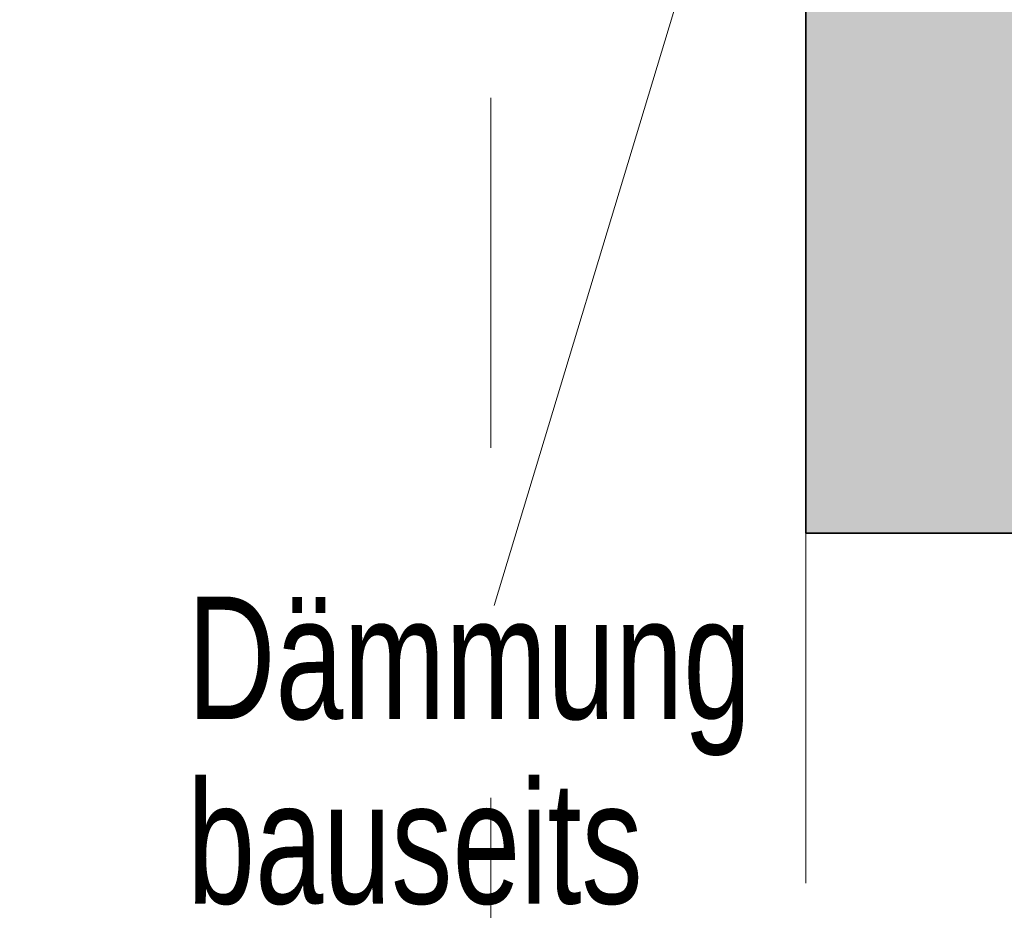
# Model space of a CAD drawing. Header units: metres. Extents: x 1316.5 to 1415.3, y -94.1 to -52.
# Tile 621 of 656: x 1412.799 to 1413.08, y -73.844 to -73.59. Entities that reach past the tile are written whole.
import ezdxf

# ---------------------------------------------------------------- set-up
doc = ezdxf.new("R2010")
doc.units = ezdxf.units.M
doc.header["$PDMODE"] = 65
for name, pattern in [('AUSGEZOGEN', [0]), ('GETRENNT2_S10', [0.045, 0.02, -0.01, 0, -0.005, 0, -0.01]), ('PUNKT2_S9', [0.0015, 0, -0.0015])]:
    doc.linetypes.add(name, pattern=pattern)
for name, color, linetype, lineweight in [('XR$3$Maßlinie 1_50', 7, 'AUSGEZOGEN', 25), ('XR$3$Möblierung', 4, 'AUSGEZOGEN', 13), ('XR$3$STANDARD_1', 7, 'AUSGEZOGEN', 25), ('XR$3$Text 1_100', 3, 'AUSGEZOGEN', 18), ('XR$3$Wand Mauerwerk tr_1', 42, 'AUSGEZOGEN', 18)]:
    doc.layers.add(name, color=color, linetype=linetype, lineweight=lineweight)
doc.styles.add('ARIAL', font='arial.ttf')
doc.dimstyles.new('DIMSTYLE_27', dxfattribs={"dimtxt": 0.04, "dimasz": 0.03, "dimexe": 0, "dimexo": 1e-06, "dimgap": 0.02, "dimtad": 2, "dimrnd": 0.005, "dimzin": 4, "dimdsep": 46, "dimtxsty": 'ARIAL', "dimblk1": 'ALL_ML_KREIS', "dimblk2": 'ALL_ML_KREIS', "dimsah": 1, "dimcen": 0, "dimse1": 1, "dimse2": 1, "dimclrd": 7, "dimclre": 7, "dimclrt": 7, "dimadec": 0, "dimazin": 0, "dimtfac": 1, "dimtdec": 0, "dimtix": 1, "dimtmove": 2, "dimatfit": 3, "dimfxl": 0, "dimtzin": 0, "dimlwd": 0, "dimlwe": 25, "dimarcsym": 0})
doc.dimstyles.new('DIMSTYLE_4', dxfattribs={"dimtxt": 0.04, "dimasz": 0.03, "dimexe": 0, "dimexo": 1e-06, "dimgap": 0.02, "dimtad": 2, "dimdec": 1, "dimlfac": 100, "dimrnd": 0.5, "dimzin": 4, "dimdsep": 46, "dimtxsty": 'ARIAL', "dimblk1": 'ALL_ML_KREIS', "dimblk2": 'ALL_ML_KREIS', "dimsah": 1, "dimcen": 0, "dimse1": 1, "dimse2": 1, "dimclrd": 7, "dimclre": 7, "dimclrt": 7, "dimadec": 0, "dimazin": 0, "dimtfac": 1, "dimtdec": 0, "dimtix": 1, "dimtmove": 2, "dimatfit": 3, "dimfxl": 0, "dimtzin": 0, "dimlwd": 0, "dimlwe": 25, "dimarcsym": 0})
doc.dimstyles.new('DIMSTYLE_5', dxfattribs={"dimtxt": 0.04, "dimasz": 0.03, "dimexe": 0, "dimexo": 1e-06, "dimgap": 0.02, "dimtad": 2, "dimdec": 1, "dimlfac": 100, "dimrnd": 0.5, "dimzin": 4, "dimdsep": 46, "dimtxsty": 'ARIAL', "dimblk1": 'ALL_ML_KREIS', "dimblk2": 'ALL_ML_KREIS', "dimsah": 1, "dimcen": 0, "dimse1": 1, "dimse2": 1, "dimclrd": 7, "dimclre": 7, "dimclrt": 7, "dimadec": 0, "dimazin": 0, "dimtfac": 1, "dimtdec": 0, "dimtix": 1, "dimtmove": 2, "dimatfit": 3, "dimfxl": 0, "dimtvp": 1.2, "dimtzin": 0, "dimlwd": 0, "dimlwe": 25, "dimarcsym": 0})

# ---------------------------------------------------------------- blocks, each defined once
blk = doc.blocks.new('ALL_ML_KREIS')
at = {"color": 0, "linetype": 'ByBlock', "lineweight": -2}
for p, q in [((0, -0.5), (0, 0.5)), ((-1, 0), (0.5, 0))]:
    blk.add_line(p, q, dxfattribs=at)
blk.add_circle((0, 0), 0.15, dxfattribs=at)
blk = doc.blocks.new('*D236')
at = {"layer": 'DEFPOINTS', "color": 7, "linetype": 'AUSGEZOGEN', "lineweight": 25, "transparency": 33554687}
for p in [(1411.613766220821, -73.6646187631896), (1412.933766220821, -73.69783506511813), (1411.613766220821, -74.48021967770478)]:
    blk.add_point(p, dxfattribs=at)
at = {"layer": 'XR$3$Maßlinie 1_50', "color": 7, "linetype": 'AUSGEZOGEN', "lineweight": -2, "transparency": 33554687}
blk.add_line((1411.613766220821, -74.48021967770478), (1412.933766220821, -74.48021967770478), dxfattribs=at)
at = {"layer": 'XR$3$Maßlinie 1_50', "color": 7, "linetype": 'AUSGEZOGEN', "lineweight": 25, "transparency": 33554687, "xscale": 0.03, "yscale": 0.03, "zscale": 0.03, "rotation": 180}
blk.add_blockref('ALL_ML_KREIS', (1411.613766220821, -74.48021967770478), dxfattribs=at)
at = {"layer": 'XR$3$Maßlinie 1_50', "color": 7, "linetype": 'AUSGEZOGEN', "lineweight": 25, "transparency": 33554687, "xscale": 0.03, "yscale": 0.03, "zscale": 0.03}
blk.add_blockref('ALL_ML_KREIS', (1412.933766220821, -74.48021967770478), dxfattribs=at)
at = {"layer": 'XR$3$Maßlinie 1_50', "color": 7, "linetype": 'AUSGEZOGEN', "lineweight": 25, "transparency": 33554687, "insert": (1412.276860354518, -74.44951026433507), "char_height": 0.04, "width": 0.16, "attachment_point": 5, "style": 'ARIAL'}
blk.add_mtext('\\A1;{\\A1;{1.32\\H0.026400;\\S^ ;}}', dxfattribs=at)
blk = doc.blocks.new('*D237')
at = {"layer": 'DEFPOINTS', "color": 7, "linetype": 'AUSGEZOGEN', "lineweight": 25, "transparency": 33554687}
for p in [(1412.933766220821, -73.69783506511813), (1413.023766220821, -73.73636920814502), (1412.933766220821, -74.48021967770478)]:
    blk.add_point(p, dxfattribs=at)
at = {"layer": 'XR$3$Maßlinie 1_50', "color": 7, "linetype": 'AUSGEZOGEN', "lineweight": -2, "transparency": 33554687}
blk.add_line((1412.933766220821, -74.48021967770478), (1413.023766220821, -74.48021967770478), dxfattribs=at)
at = {"layer": 'XR$3$Maßlinie 1_50', "color": 7, "linetype": 'AUSGEZOGEN', "lineweight": 25, "transparency": 33554687, "xscale": 0.03, "yscale": 0.03, "zscale": 0.03, "rotation": 180}
blk.add_blockref('ALL_ML_KREIS', (1412.933766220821, -74.48021967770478), dxfattribs=at)
at = {"layer": 'XR$3$Maßlinie 1_50', "color": 7, "linetype": 'AUSGEZOGEN', "lineweight": 25, "transparency": 33554687, "xscale": 0.03, "yscale": 0.03, "zscale": 0.03}
blk.add_blockref('ALL_ML_KREIS', (1413.023766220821, -74.48021967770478), dxfattribs=at)
at = {"layer": 'XR$3$Maßlinie 1_50', "color": 7, "linetype": 'AUSGEZOGEN', "lineweight": 25, "transparency": 33554687, "insert": (1412.978455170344, -74.44953754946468), "char_height": 0.04, "width": 0.12, "attachment_point": 5, "style": 'ARIAL'}
blk.add_mtext('\\A1;{\\A1;{9\\H0.026400;\\S^ ;}}', dxfattribs=at)
blk = doc.blocks.new('*D240')
at = {"layer": 'DEFPOINTS', "color": 7, "linetype": 'AUSGEZOGEN', "lineweight": 25, "transparency": 33554687}
for p in [(1411.748766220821, -73.43636920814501), (1412.798766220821, -73.43636920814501), (1411.748766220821, -74.35704428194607)]:
    blk.add_point(p, dxfattribs=at)
at = {"layer": 'XR$3$Maßlinie 1_50', "color": 7, "linetype": 'AUSGEZOGEN', "lineweight": -2, "transparency": 33554687}
blk.add_line((1411.748766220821, -74.35704428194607), (1412.798766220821, -74.35704428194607), dxfattribs=at)
at = {"layer": 'XR$3$Maßlinie 1_50', "color": 7, "linetype": 'AUSGEZOGEN', "lineweight": 25, "transparency": 33554687, "xscale": 0.03, "yscale": 0.03, "zscale": 0.03, "rotation": 180}
blk.add_blockref('ALL_ML_KREIS', (1411.748766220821, -74.35704428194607), dxfattribs=at)
at = {"layer": 'XR$3$Maßlinie 1_50', "color": 7, "linetype": 'AUSGEZOGEN', "lineweight": 25, "transparency": 33554687, "xscale": 0.03, "yscale": 0.03, "zscale": 0.03}
blk.add_blockref('ALL_ML_KREIS', (1412.798766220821, -74.35704428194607), dxfattribs=at)
at = {"layer": 'XR$3$Maßlinie 1_50', "color": 7, "linetype": 'AUSGEZOGEN', "lineweight": 25, "transparency": 33554687, "insert": (1412.276505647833, -74.32636215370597), "char_height": 0.04, "width": 0.16, "attachment_point": 5, "style": 'ARIAL'}
blk.add_mtext('\\A1;{\\A1;{1.05\\H0.026400;\\S^ ;}}', dxfattribs=at)
blk = doc.blocks.new('*D241')
at = {"layer": 'DEFPOINTS', "color": 7, "linetype": 'AUSGEZOGEN', "lineweight": 25, "transparency": 33554687}
for p in [(1412.798766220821, -73.43636920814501), (1413.023766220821, -73.84536920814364), (1412.798766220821, -74.35704428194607)]:
    blk.add_point(p, dxfattribs=at)
at = {"layer": 'XR$3$Maßlinie 1_50', "color": 7, "linetype": 'AUSGEZOGEN', "lineweight": -2, "transparency": 33554687}
blk.add_line((1412.798766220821, -74.35704428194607), (1413.023766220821, -74.35704428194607), dxfattribs=at)
at = {"layer": 'XR$3$Maßlinie 1_50', "color": 7, "linetype": 'AUSGEZOGEN', "lineweight": 25, "transparency": 33554687, "xscale": 0.03, "yscale": 0.03, "zscale": 0.03, "rotation": 180}
blk.add_blockref('ALL_ML_KREIS', (1412.798766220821, -74.35704428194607), dxfattribs=at)
at = {"layer": 'XR$3$Maßlinie 1_50', "color": 7, "linetype": 'AUSGEZOGEN', "lineweight": 25, "transparency": 33554687, "xscale": 0.03, "yscale": 0.03, "zscale": 0.03}
blk.add_blockref('ALL_ML_KREIS', (1413.023766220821, -74.35704428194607), dxfattribs=at)
at = {"layer": 'XR$3$Maßlinie 1_50', "color": 7, "linetype": 'AUSGEZOGEN', "lineweight": 25, "transparency": 33554687, "insert": (1412.927536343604, -74.32704428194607), "char_height": 0.04, "width": 0.16, "attachment_point": 5, "style": 'ARIAL'}
blk.add_mtext('\\A1;{\\A1;{22\\H0.026400;\\S5^ ;}}', dxfattribs=at)
blk = doc.blocks.new('*D248')
at = {"layer": 'DEFPOINTS', "color": 7, "linetype": 'AUSGEZOGEN', "lineweight": 25, "transparency": 33554687}
for p in [(1411.523766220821, -72.95764860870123), (1411.523766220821, -73.72702482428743), (1413.023766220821, -73.73636920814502)]:
    blk.add_point(p, dxfattribs=at)
at = {"layer": 'XR$3$Maßlinie 1_50', "color": 7, "linetype": 'AUSGEZOGEN', "lineweight": -2, "transparency": 33554687}
blk.add_line((1411.523766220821, -72.95764860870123), (1413.023766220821, -72.95764860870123), dxfattribs=at)
at = {"layer": 'XR$3$Maßlinie 1_50', "color": 7, "linetype": 'AUSGEZOGEN', "lineweight": 25, "transparency": 33554687, "xscale": 0.03, "yscale": 0.03, "zscale": 0.03, "rotation": 180}
blk.add_blockref('ALL_ML_KREIS', (1411.523766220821, -72.95764860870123), dxfattribs=at)
at = {"layer": 'XR$3$Maßlinie 1_50', "color": 7, "linetype": 'AUSGEZOGEN', "lineweight": 25, "transparency": 33554687, "xscale": 0.03, "yscale": 0.03, "zscale": 0.03}
blk.add_blockref('ALL_ML_KREIS', (1413.023766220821, -72.95764860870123), dxfattribs=at)
at = {"layer": 'XR$3$Maßlinie 1_50', "color": 7, "linetype": 'AUSGEZOGEN', "lineweight": 25, "transparency": 33554687, "insert": (1412.27672392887, -72.92696648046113), "char_height": 0.04, "width": 0.16, "attachment_point": 5, "style": 'ARIAL'}
blk.add_mtext('\\A1;{\\A1;{1.50\\H0.026400;\\S^ ;}}', dxfattribs=at)
blk = doc.blocks.new('*D249')
at = {"layer": 'DEFPOINTS', "color": 7, "linetype": 'AUSGEZOGEN', "lineweight": 25, "transparency": 33554687}
for p in [(1413.023766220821, -72.95764860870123), (1414.043766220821, -73.26842329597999), (1413.023766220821, -73.73636920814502)]:
    blk.add_point(p, dxfattribs=at)
at = {"layer": 'XR$3$Maßlinie 1_50', "color": 7, "linetype": 'AUSGEZOGEN', "lineweight": -2, "transparency": 33554687}
blk.add_line((1413.023766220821, -72.95764860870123), (1414.043766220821, -72.95764860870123), dxfattribs=at)
at = {"layer": 'XR$3$Maßlinie 1_50', "color": 7, "linetype": 'AUSGEZOGEN', "lineweight": 25, "transparency": 33554687, "xscale": 0.03, "yscale": 0.03, "zscale": 0.03, "rotation": 180}
blk.add_blockref('ALL_ML_KREIS', (1413.023766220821, -72.95764860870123), dxfattribs=at)
at = {"layer": 'XR$3$Maßlinie 1_50', "color": 7, "linetype": 'AUSGEZOGEN', "lineweight": 25, "transparency": 33554687, "xscale": 0.03, "yscale": 0.03, "zscale": 0.03}
blk.add_blockref('ALL_ML_KREIS', (1414.043766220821, -72.95764860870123), dxfattribs=at)
at = {"layer": 'XR$3$Maßlinie 1_50', "color": 7, "linetype": 'AUSGEZOGEN', "lineweight": 25, "transparency": 33554687, "insert": (1413.536860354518, -72.92696648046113), "char_height": 0.04, "width": 0.16, "attachment_point": 5, "style": 'ARIAL'}
blk.add_mtext('\\A1;{\\A1;{1.02\\H0.026400;\\S^ ;}}', dxfattribs=at)

msp = doc.modelspace()

# ---------------------------------------------------------------- hatches: boundary and pattern name
at = {"layer": 'XR$3$Möblierung', "linetype": 'AUSGEZOGEN', "lineweight": 13, "transparency": 33554687}
msp.add_hatch(color=8, dxfattribs=at).paths.add_polyline_path([(1413.842493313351, -73.41236920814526), (1413.842493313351, -73.41426920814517), (1413.82503912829, -73.41426920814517), (1413.82503912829, -73.41236920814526), (1413.825766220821, -73.41236920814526), (1413.82933808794, -73.41049397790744), (1413.829473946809, -73.41026920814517), (1413.829766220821, -73.41026920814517), (1413.829766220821, -73.35806920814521), (1413.828516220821, -73.35806920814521), (1413.827597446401, -73.35688571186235), (1413.826512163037, -73.35585276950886), (1413.825284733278, -73.35499356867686), (1413.823019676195, -73.35386920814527), (1413.818766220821, -73.35386920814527), (1413.817530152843, -73.35367343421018), (1413.816415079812, -73.35310527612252), (1413.815530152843, -73.35222034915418), (1413.814961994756, -73.35110527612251), (1413.814766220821, -73.34986920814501), (1413.814766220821, -73.34036920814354), (1413.814961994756, -73.33913314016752), (1413.815530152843, -73.33801806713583), (1413.816415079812, -73.33713314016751), (1413.817530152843, -73.33656498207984), (1413.818766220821, -73.33636920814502), (1413.023766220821, -73.33636920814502), (1413.023766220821, -73.73636920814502), (1413.933766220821, -73.73636920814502), (1413.933766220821, -73.33636920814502), (1413.848766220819, -73.33636920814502), (1413.850002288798, -73.33656498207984), (1413.85111736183, -73.33713314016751), (1413.852002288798, -73.33801806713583), (1413.852570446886, -73.33913314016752), (1413.852766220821, -73.34036920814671), (1413.852766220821, -73.34986920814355), (1413.852570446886, -73.35110527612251), (1413.852002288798, -73.35222034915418), (1413.85111736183, -73.35310527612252), (1413.850002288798, -73.35367343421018), (1413.848766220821, -73.35386920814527), (1413.844512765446, -73.35386920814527), (1413.842247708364, -73.35499356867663), (1413.841020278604, -73.35585276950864), (1413.83993499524, -73.3568857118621), (1413.839016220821, -73.35806920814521), (1413.837766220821, -73.35806920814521), (1413.837766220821, -73.41026920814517), (1413.838058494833, -73.41026920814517), (1413.838194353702, -73.41049397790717), (1413.841766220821, -73.41236920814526)])

# ---------------------------------------------------------------- linework, layer by layer
at = {"layer": 'XR$3$STANDARD_1', "color": 7, "linetype": 'AUSGEZOGEN', "lineweight": 35, "transparency": 33554687}
msp.add_lwpolyline([(1413.933766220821, -73.33636920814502), (1413.023766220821, -73.33636920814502), (1413.023766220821, -73.73636920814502), (1413.933766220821, -73.73636920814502), (1413.933766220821, -73.33636920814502)], close=True, dxfattribs=at)
at = {"layer": 'XR$3$Wand Mauerwerk tr_1', "color": 52, "linetype": 'PUNKT2_S9', "lineweight": 13, "transparency": 33554687}
msp.add_line((1412.933766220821, -74.51201361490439), (1412.933766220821, -73.47636920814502), dxfattribs=at)
at = {"layer": 'XR$3$Wand Mauerwerk tr_1', "color": 7, "linetype": 'AUSGEZOGEN', "lineweight": 13, "transparency": 33554687}
msp.add_line((1412.934757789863, -73.75703499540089), (1413.019469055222, -73.4766877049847), dxfattribs=at)
at = {"layer": 'XR$3$Wand Mauerwerk tr_1', "color": 7, "linetype": 'GETRENNT2_S10', "lineweight": 13, "transparency": 33554687}
msp.add_line((1413.023766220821, -73.73636920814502), (1413.023766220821, -74.53821967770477), dxfattribs=at)

# ---------------------------------------------------------------- texts
at = {"layer": 'XR$3$Text 1_100', "color": 3, "linetype": 'AUSGEZOGEN', "lineweight": 18, "transparency": 33554687, "insert": (1412.847093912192, -73.7544708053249), "char_height": 0.035, "width": 0.174642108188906, "attachment_point": 1, "line_spacing_factor": 0.9036144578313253, "style": 'ARIAL'}
msp.add_mtext('\\A1;{\\fArial|i0|b0;\\H0.035000;\\W0.714286;\\C3;Dämmung}\\P{\\fArial|i0|b0;\\H0.035000;\\W0.714286;\\C3;bauseits}\\P', dxfattribs=at)

# ---------------------------------------------------------------- dimensions: what is measured, and where the dimension line sits
at = {"layer": 'XR$3$Maßlinie 1_50', "color": 7, "linetype": 'AUSGEZOGEN', "lineweight": 25, "transparency": 33554687}
for base, p1, p2, dimstyle, picture, middle in [((1413.023766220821, -72.95764860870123), (1411.523766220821, -73.72702382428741), (1413.023766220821, -73.73636820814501), 'DIMSTYLE_27', '*D248', (1412.27672392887, -72.92696648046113)), ((1414.043766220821, -72.95764860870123), (1413.023766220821, -73.73636820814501), (1414.043766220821, -73.26842229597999), 'DIMSTYLE_27', '*D249', (1413.536860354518, -72.92696648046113)), ((1412.798766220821, -74.35704428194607), (1411.748766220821, -73.43637020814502), (1412.798766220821, -73.43637020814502), 'DIMSTYLE_27', '*D240', (1412.276505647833, -74.32636215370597)), ((1413.023766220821, -74.35704428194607), (1412.798766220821, -73.43637020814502), (1413.023766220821, -73.84537020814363), 'DIMSTYLE_4', '*D241', (1412.927536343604, -74.32704428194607)), ((1412.933766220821, -74.48021967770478), (1411.613766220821, -73.66461976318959), (1412.933766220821, -73.69783606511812), 'DIMSTYLE_27', '*D236', (1412.276860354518, -74.44951026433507)), ((1413.023766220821, -74.48021967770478), (1412.933766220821, -73.69783606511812), (1413.023766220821, -73.73637020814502), 'DIMSTYLE_5', '*D237', (1412.978455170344, -74.44953754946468))]:
    dim = msp.add_linear_dim(base=base, p1=p1, p2=p2, dimstyle=dimstyle, override={"dimpost": '<>', "dimclrd": 7, "dimclre": 7, "dimclrt": 7, "dimlwd": 0, "dimlwe": 25}, dxfattribs=at)
    dim.commit()
    dim.dimension.update_dxf_attribs({"geometry": picture, "text_midpoint": middle, "dimtype": 160})

doc.saveas('drawing.dxf')
